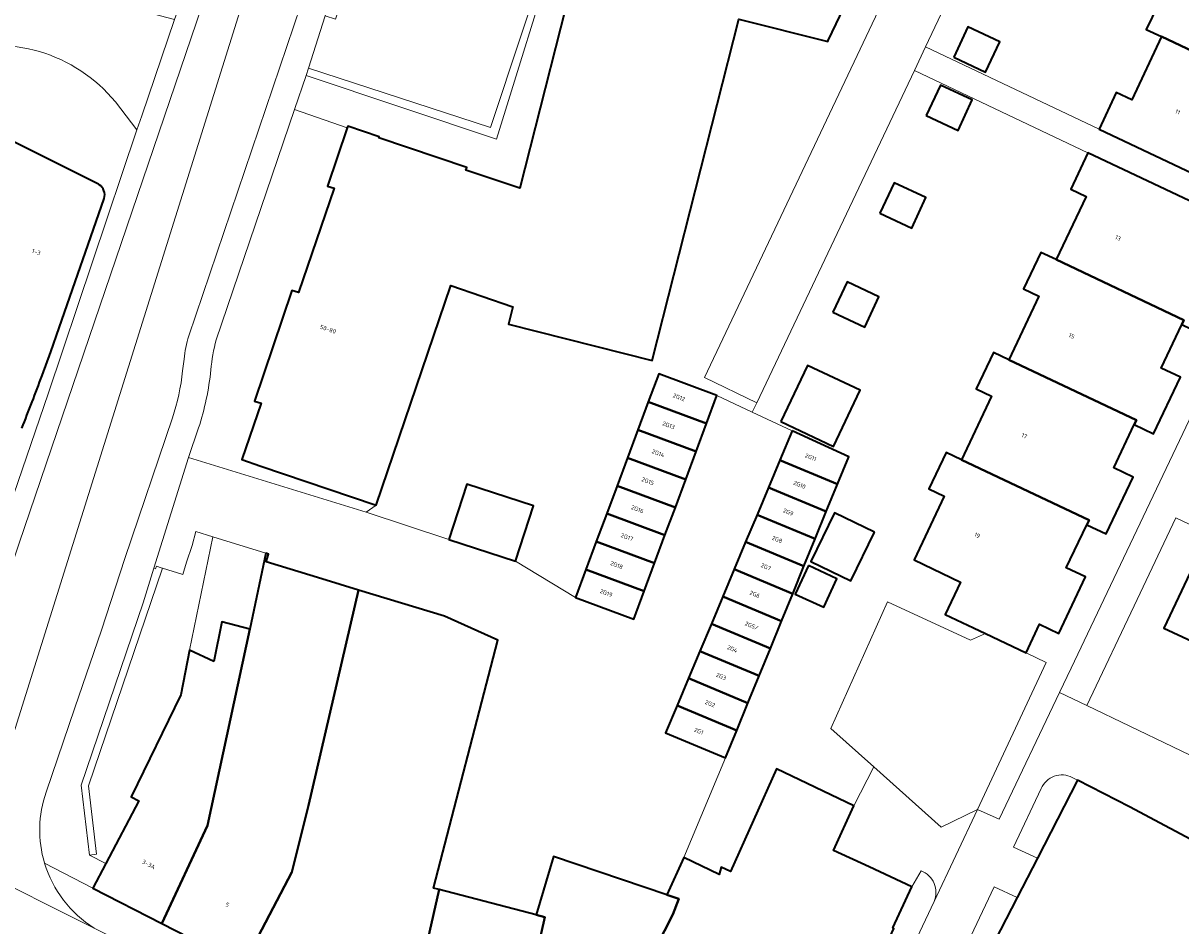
# Model space of a CAD drawing. Header units: metres. Extents: x 197700 to 204338, y 317132 to 325229.
# Tile 763 of 1056: x 203088 to 203188, y 319467 to 319545. Entities that reach past the tile are written whole.
import ezdxf
from ezdxf.enums import TextEntityAlignment as Align

# ---------------------------------------------------------------- set-up
doc = ezdxf.new("R2010")
doc.units = ezdxf.units.M
for name, color, linetype, lineweight in [('B-WE-GR-BEPLANTING_CULTUUR_HEESTERS-GV', 90, 'Continuous', 18), ('B-WE-IE-TERREINAFSCHEIDING_KUNSTMATIG_MUUR-G', 90, 'IE-TERREINAFSCHEIDING-KUNSTMATIG-DICHT', 18), ('B-WE-OG-BEBOUWING-GV', 7, 'Continuous', 35), ('B-WE-OG-BEBOUWING-T18', 10, 'Continuous', 18), ('B-WE-OG-TERREIN_CULTUURSCHEIDING-GV', 7, 'Continuous', 18), ('B-WE-OG-TERREIN_ERF-GV', 7, 'Continuous', 18), ('B-WE-VH-VERHARDING_ASFALT-GV', 252, 'Continuous', 18), ('B-WE-VH-VERHARDING_BETONSTRAATSTEEN-GV', 252, 'Continuous', 18), ('B-WE-VH-VERHARDING_GESLOTEN-GV', 252, 'Continuous', 18), ('B-WE-VH-VERHARDING_OPEN-GV', 252, 'Continuous', 18), ('B-WE-VH-VERHARDING_SIERBESTRATING-GV', 252, 'Continuous', 18), ('B-WE-VH-VERHARDING_STRAATBAKSTEEN-GV', 252, 'Continuous', 18), ('B-WE-VH-VERHARDING_TEGEL-GV', 252, 'Continuous', 18)]:
    doc.layers.add(name, color=color, linetype=linetype, lineweight=lineweight)
doc.styles.add('NLCS-ISO-M200-T18', font='NLCS-ISO.ttf', dxfattribs={"height": 0.36})
doc.linetypes.add('IE-TERREINAFSCHEIDING-KUNSTMATIG-DICHT', pattern='A,8,-1,[82,NLCS.SHX,S=0.75,R=90,X=0,Y=0],-1', length=10)

msp = doc.modelspace()

# ---------------------------------------------------------------- linework, layer by layer
at = {"layer": 'B-WE-GR-BEPLANTING_CULTUUR_HEESTERS-GV'}
msp.add_lwpolyline([(203099.401, 319497.852), (203098.478, 319494.884), (203093.163, 319479.236), (203093.877, 319473.213), (203094.471, 319473.303), (203093.775, 319479.172), (203100.122, 319497.859), (203100.014, 319497.891), (203099.612, 319498.043), (203099.523, 319497.806)], close=True, dxfattribs=at)
at = {"layer": 'B-WE-IE-TERREINAFSCHEIDING_KUNSTMATIG_MUUR-G'}
msp.add_lwpolyline([(203196.352, 319497.821), (203187.127, 319502.193), (203183.804, 319495.18)], dxfattribs=at)
at = {"layer": 'B-WE-OG-BEBOUWING-GV'}
for points in [[(203201.133, 319547.3), (203200.945, 319546.903), (203189.972, 319552.111), (203187.362, 319546.668), (203186.048, 319547.274), (203185.078, 319545.201), (203184.581, 319544.139), (203185.885, 319543.529), (203196.863, 319538.318), (203197.055, 319538.718), (203198.838, 319542.44), (203200.482, 319541.66), (203202.786, 319546.515)], [(203168.052, 319541.75), (203170.783, 319540.472), (203172.005, 319543.085), (203169.274, 319544.363)], [(203192.811, 319529.754), (203194.758, 319533.856), (203196.411, 319533.071), (203198.717, 319537.929), (203197.055, 319538.718), (203196.863, 319538.318), (203185.885, 319543.529), (203183.34, 319538.089), (203182.008, 319538.712), (203180.525, 319535.586)], [(203165.691, 319536.752), (203168.422, 319535.475), (203169.644, 319538.088), (203166.913, 319539.365)], [(203187.619, 319518.783), (203189.282, 319517.996), (203191.584, 319522.86), (203189.93, 319523.643), (203191.868, 319527.737), (203179.576, 319533.556), (203178.095, 319530.429), (203179.419, 319529.802), (203176.847, 319524.369), (203187.807, 319519.181)], [(203161.717, 319528.358), (203164.448, 319527.081), (203165.67, 319529.694), (203162.939, 319530.971)], [(203172.781, 319515.775), (203183.731, 319510.592), (203183.543, 319510.194), (203185.194, 319509.405), (203187.518, 319514.264), (203185.858, 319515.058), (203187.619, 319518.783), (203187.807, 319519.181), (203176.847, 319524.369), (203175.524, 319524.995), (203174.044, 319521.868), (203175.367, 319521.241)], [(203157.683, 319519.847), (203160.414, 319518.57), (203161.636, 319521.183), (203158.905, 319522.46)], [(203183.543, 319510.194), (203183.731, 319510.592), (203172.781, 319515.775), (203171.457, 319516.402), (203169.977, 319513.274), (203171.301, 319512.648), (203168.714, 319507.182), (203179.678, 319501.993), (203179.488, 319501.596), (203181.143, 319500.815), (203183.443, 319505.692), (203181.788, 319506.473)], [(203153.222, 319510.451), (203157.741, 319508.311), (203160.029, 319513.144), (203155.51, 319515.283)], [(203146.836, 319510.296), (203147.73, 319512.702), (203142.725, 319514.562), (203141.831, 319512.156)], [(203146.836, 319510.296), (203141.831, 319512.156), (203140.938, 319509.754), (203145.943, 319507.894)], [(203140.938, 319509.754), (203140.046, 319507.353), (203145.051, 319505.493), (203145.943, 319507.894)], [(203154.191, 319509.67), (203153.134, 319507.145), (203158.072, 319505.078), (203159.036, 319507.437)], [(203145.051, 319505.493), (203140.046, 319507.353), (203139.153, 319504.951), (203144.158, 319503.091)], [(203158.072, 319505.078), (203153.134, 319507.145), (203152.153, 319504.802), (203157.112, 319502.726)], [(203179.488, 319501.596), (203179.678, 319501.993), (203168.714, 319507.182), (203167.391, 319507.808), (203165.911, 319504.681), (203167.234, 319504.055), (203164.65, 319498.595), (203168.635, 319496.67), (203167.307, 319493.892), (203169.736, 319492.743), (203170.787, 319492.246), (203174.256, 319490.605), (203175.411, 319493.045), (203177.074, 319492.258), (203179.37, 319497.11), (203177.716, 319497.893)], [(203124.715, 319500.33), (203130.42, 319498.469), (203131.97, 319503.223), (203126.266, 319505.083)], [(203143.266, 319500.69), (203144.158, 319503.091), (203139.153, 319504.951), (203138.261, 319502.55)], [(203151.171, 319502.459), (203156.151, 319500.374), (203157.112, 319502.726), (203152.153, 319504.802)], [(203143.266, 319500.69), (203138.261, 319502.55), (203137.368, 319500.148), (203142.373, 319498.288)], [(203156.151, 319500.374), (203151.171, 319502.459), (203150.19, 319500.116), (203155.191, 319498.023)], [(203161.249, 319500.968), (203157.82, 319502.627), (203155.794, 319498.437), (203159.223, 319496.778)], [(203136.476, 319497.747), (203141.481, 319495.887), (203142.373, 319498.288), (203137.368, 319500.148)], [(203150.19, 319500.116), (203149.209, 319497.773), (203154.23, 319495.671), (203155.191, 319498.023)], [(203116.968, 319495.988), (203113.81, 319496.952), (203109.028, 319498.412), (203109.229, 319499.072), (203108.99, 319499.145), (203107.631, 319492.618), (203104.008, 319475.748), (203100.088, 319467.34), (203107.06, 319463.761), (203111.23, 319471.746), (203112.664, 319477.473)], [(203155.581, 319498.091), (203154.451, 319495.64), (203156.903, 319494.51), (203158.028, 319496.95)], [(203141.481, 319495.887), (203136.476, 319497.747), (203135.583, 319495.345), (203140.588, 319493.485)], [(203154.23, 319495.671), (203149.209, 319497.773), (203148.228, 319495.43), (203153.27, 319493.319)], [(203198.151, 319483.797), (203201.688, 319491.193), (203202.665, 319493.267), (203198.02, 319495.466), (203197.027, 319493.377), (203188.361, 319497.502), (203186.1, 319492.719), (203189.706, 319491.009), (203188.463, 319488.4)], [(203116.968, 319495.988), (203112.664, 319477.473), (203111.23, 319471.746), (203107.06, 319463.761), (203118.236, 319458.023), (203118.834, 319457.719), (203122.896, 319465.959), (203123.891, 319470.252), (203123.381, 319470.385), (203128.921, 319491.689), (203124.352, 319493.733)], [(203152.31, 319490.968), (203153.27, 319493.319), (203148.228, 319495.43), (203147.247, 319493.088)], [(203104.527, 319489.84), (203102.442, 319490.832), (203101.711, 319486.982), (203097.446, 319478.21), (203098.088, 319477.884), (203095.27, 319472.491), (203094.166, 319470.38), (203100.088, 319467.34), (203104.008, 319475.748), (203107.631, 319492.618), (203105.216, 319493.247)], [(203152.31, 319490.968), (203147.247, 319493.088), (203146.266, 319490.745), (203151.349, 319488.617)], [(203145.285, 319488.402), (203150.389, 319486.265), (203151.349, 319488.617), (203146.266, 319490.745)], [(203150.389, 319486.265), (203145.285, 319488.402), (203144.304, 319486.059), (203149.428, 319483.914)], [(203144.304, 319486.059), (203143.323, 319483.716), (203148.468, 319481.562), (203149.428, 319483.914)], [(203191.846, 319452.687), (203193.173, 319455.351), (203199.741, 319468.53), (203183.132, 319477.369), (203178.686, 319479.658), (203175.233, 319472.951), (203173.495, 319469.576), (203165.859, 319454.746), (203172.575, 319451.293), (203174.534, 319455.129), (203189.3, 319447.579), (203190.518, 319450.022)], [(203143.435, 319469.811), (203133.692, 319473.1), (203132.214, 319468.088), (203132.965, 319467.893), (203131.498, 319461.382), (203127.353, 319453.384), (203134.473, 319449.761), (203138.209, 319457.104), (203138.299, 319457.058), (203143.93, 319468.102), (203144.448, 319469.469)], [(203132.214, 319468.088), (203123.891, 319470.252), (203122.896, 319465.959), (203118.834, 319457.719), (203127.353, 319453.384), (203131.498, 319461.382), (203132.965, 319467.893)]]:
    msp.add_lwpolyline(points, close=True, dxfattribs=at)
for points in [[(203136.04, 319551.15), (203130.795, 319530.508), (203126.178, 319532.041), (203126.267, 319532.27), (203118.708, 319534.829), (203118.721, 319534.918), (203116.036, 319535.826), (203115.994, 319535.703), (203114.288, 319530.691), (203114.858, 319530.496), (203111.807, 319521.553), (203111.241, 319521.709), (203108.022, 319512.215), (203108.598, 319512.028), (203106.954, 319507.193), (203108.585, 319506.638), (203116.361, 319503.992), (203118.487, 319503.269), (203124.891, 319522.138), (203130.213, 319520.317), (203129.84, 319518.827), (203142.158, 319515.703), (203149.604, 319545.019), (203157.243, 319543.104), (203157.269, 319543.203), (203158.972, 319546.747)], [(203094.696, 319530.805), (203094.625, 319530.845), (203087.377, 319534.48), (203086.887, 319533.501), (203081.344, 319536.278), (203081.835, 319537.259), (203074.773, 319540.8), (203065.7, 319522.686), (203068.903, 319520.846), (203053.776, 319490.766), (203067.346, 319483.957), (203072.029, 319481.608), (203072.042, 319481.634), (203073.461, 319484.461), (203074.293, 319486.118), (203076.465, 319485.049), (203080.379, 319492.899)], [(203089.799, 319514.41), (203090.548, 319516.456), (203091.276, 319518.509), (203095.117, 319529.63)], [(203159.828, 319460.252), (203162.924, 319466.917), (203162.815, 319466.968), (203164.464, 319470.504), (203160.806, 319472.196), (203157.744, 319473.612), (203159.464, 319477.455), (203152.833, 319480.642), (203148.886, 319471.821), (203148.094, 319472.175), (203147.912, 319471.558), (203144.871, 319473.019), (203143.435, 319469.811), (203144.448, 319469.469), (203143.93, 319468.102), (203138.299, 319457.058), (203140.954, 319455.708), (203140.859, 319455.521), (203145.564, 319453.509), (203146.482, 319455.452), (203155.678, 319451.255), (203155.799, 319451.516), (203158.913, 319458.249)]]:
    msp.add_lwpolyline(points, dxfattribs=at)
for points in [[(203095.117, 319529.63, 0.344651), (203094.696, 319530.805)], [(203088.055, 319509.883, 0.005816), (203089.799, 319514.41)]]:
    msp.add_lwpolyline(points, format="xyb", dxfattribs=at)
at = {"layer": 'B-WE-OG-TERREIN_CULTUURSCHEIDING-GV'}
msp.add_lwpolyline([(203100.122, 319497.859), (203093.775, 319479.172), (203094.471, 319473.303), (203093.877, 319473.213), (203095.27, 319472.491), (203098.088, 319477.884), (203097.446, 319478.21), (203101.711, 319486.982), (203102.442, 319490.832), (203104.448, 319500.561), (203103.006, 319501.01), (203102.686, 319499.81), (203102.179, 319498.37), (203101.885, 319497.333)], close=True, dxfattribs=at)
at = {"layer": 'B-WE-OG-TERREIN_ERF-GV'}
for points in [[(203190.398, 319594.913), (203165.642, 319542.65), (203180.525, 319535.586), (203182.008, 319538.712), (203183.34, 319538.089), (203185.885, 319543.529), (203184.581, 319544.139), (203185.078, 319545.201), (203186.048, 319547.274), (203187.362, 319546.668), (203189.972, 319552.111)], [(203134.089, 319551.822), (203128.789, 319534.725), (203112.468, 319540.173), (203111.461, 319537.271), (203115.994, 319535.703), (203116.036, 319535.826), (203118.721, 319534.918), (203118.708, 319534.829), (203126.267, 319532.27), (203126.178, 319532.041), (203130.795, 319530.508), (203136.04, 319551.15)], [(203158.972, 319546.747), (203157.269, 319543.203), (203157.243, 319543.104), (203149.604, 319545.019), (203142.158, 319515.703), (203129.84, 319518.827), (203130.213, 319520.317), (203124.891, 319522.138), (203118.487, 319503.269), (203117.629, 319502.684), (203124.715, 319500.33), (203126.266, 319505.083), (203131.97, 319503.223), (203130.42, 319498.469), (203135.583, 319495.345), (203136.476, 319497.747), (203137.368, 319500.148), (203138.261, 319502.55), (203139.153, 319504.951), (203140.046, 319507.353), (203140.938, 319509.754), (203141.831, 319512.156), (203142.725, 319514.562), (203147.73, 319512.702), (203150.76, 319511.28), (203151.155, 319512.066), (203146.646, 319514.236), (203163.694, 319550.215)], [(203103.227, 319509.907), (203102.364, 319507.377), (203117.629, 319502.684), (203118.487, 319503.269), (203116.361, 319503.992), (203108.585, 319506.638), (203106.954, 319507.193), (203108.598, 319512.028), (203108.022, 319512.215), (203111.241, 319521.709), (203111.807, 319521.553), (203114.858, 319530.496), (203114.288, 319530.691), (203115.994, 319535.703), (203111.461, 319537.271), (203104.728, 319517.483)], [(203196.352, 319497.821), (203187.127, 319502.193), (203183.804, 319495.18), (203179.479, 319486.059), (203201.636, 319475.42)], [(203189.706, 319491.009), (203186.1, 319492.719), (203188.361, 319497.502)], [(203161.193, 319480.804), (203159.464, 319477.455), (203157.744, 319473.612), (203160.806, 319472.196), (203164.464, 319470.504), (203165.244, 319471.877)], [(203166.373, 319469.221), (203170.081, 319477.138), (203166.985, 319475.624), (203161.193, 319480.804)]]:
    msp.add_lwpolyline(points, dxfattribs=at)
for points in [[(203112.468, 319540.173), (203128.789, 319534.725), (203134.089, 319551.822), (203133.675, 319551.942), (203128.286, 319535.728), (203112.673, 319540.817)], [(203169.274, 319544.363), (203172.005, 319543.085), (203170.783, 319540.472), (203168.052, 319541.75)], [(203159.036, 319507.437), (203158.072, 319505.078), (203157.112, 319502.726), (203156.151, 319500.374), (203155.191, 319498.023), (203154.23, 319495.671), (203153.27, 319493.319), (203152.31, 319490.968), (203151.349, 319488.617), (203150.389, 319486.265), (203149.428, 319483.914), (203148.468, 319481.562), (203144.871, 319473.019), (203147.912, 319471.558), (203148.094, 319472.175), (203148.886, 319471.821), (203152.833, 319480.642), (203159.464, 319477.455), (203161.193, 319480.804), (203157.514, 319484.093), (203162.372, 319494.978), (203169.484, 319491.668), (203170.787, 319492.246), (203169.736, 319492.743), (203167.307, 319493.892), (203168.635, 319496.67), (203164.65, 319498.595), (203167.234, 319504.055), (203165.911, 319504.681), (203167.391, 319507.808), (203168.714, 319507.182), (203171.301, 319512.648), (203169.977, 319513.274), (203171.457, 319516.402), (203172.781, 319515.775), (203175.367, 319521.241), (203174.044, 319521.868), (203175.524, 319524.995), (203176.847, 319524.369), (203179.419, 319529.802), (203178.095, 319530.429), (203179.576, 319533.556), (203164.675, 319540.609), (203151.155, 319512.066), (203150.76, 319511.28), (203154.191, 319509.67)], [(203165.691, 319536.752), (203166.913, 319539.365), (203169.644, 319538.088), (203168.422, 319535.475)], [(203165.67, 319529.694), (203164.448, 319527.081), (203161.717, 319528.358), (203162.939, 319530.971)], [(203195.59, 319525.976), (203191.868, 319527.737), (203189.93, 319523.643), (203191.584, 319522.86), (203189.282, 319517.996), (203187.619, 319518.783), (203185.858, 319515.058), (203187.518, 319514.264), (203185.194, 319509.405), (203183.543, 319510.194), (203181.788, 319506.473), (203183.443, 319505.692), (203181.143, 319500.815), (203179.488, 319501.596), (203177.716, 319497.893), (203179.37, 319497.11), (203177.074, 319492.258), (203175.411, 319493.045), (203174.256, 319490.605), (203175.98, 319489.772), (203170.081, 319477.138), (203171.954, 319476.302), (203177.132, 319487.186), (203178.12, 319489.264)], [(203157.683, 319519.847), (203158.905, 319522.46), (203161.636, 319521.183), (203160.414, 319518.57)], [(203153.222, 319510.451), (203155.51, 319515.283), (203160.029, 319513.144), (203157.741, 319508.311)], [(203161.249, 319500.968), (203159.223, 319496.778), (203155.794, 319498.437), (203157.82, 319502.627)], [(203155.581, 319498.091), (203158.028, 319496.95), (203156.903, 319494.51), (203154.451, 319495.64)]]:
    msp.add_lwpolyline(points, close=True, dxfattribs=at)
for points in [[(203104.728, 319517.483, 0.034782), (203104.282, 319514.898)], [(203104.282, 319514.898, -0.054751), (203103.227, 319509.907)], [(203165.244, 319471.877, -0.417354), (203166.373, 319469.221)]]:
    msp.add_lwpolyline(points, format="xyb", dxfattribs=at)
at = {"layer": 'B-WE-VH-VERHARDING_ASFALT-GV'}
for points in [[(203118.79, 319579.348), (203114.846, 319580.388), (203113.206, 319574.874), (203109.516, 319563.802), (203087.84, 319500), (203083.138, 319486.077), (203081.529, 319481.305)], [(203073.366, 319477.385), (203083.747, 319472.202), (203107.218, 319547.164), (203118.79, 319579.348)], [(203112.614, 319548.019), (203117.946, 319563.707), (203120.74, 319572.274), (203122.579, 319578.348), (203118.79, 319579.348), (203107.218, 319547.164), (203083.747, 319472.202), (203094.268, 319466.951)], [(203102.388, 319517.811), (203112.614, 319548.019)], [(203101.862, 319514.815), (203101.993, 319515.82)], [(203090.141, 319478.635), (203092.621, 319485.873), (203094.883, 319492.532), (203096.906, 319498.694), (203100.979, 319510.77)], [(203120.728, 319453.633), (203120.148, 319453.948), (203094.268, 319466.951), (203083.747, 319472.202), (203081.163, 319467.743), (203095.169, 319460.734), (203095.863, 319462.18), (203117.244, 319451.468)]]:
    msp.add_lwpolyline(points, dxfattribs=at)
for points in [[(203101.993, 319515.82, -0.059711), (203102.388, 319517.811)], [(203100.979, 319510.77, 0.05373), (203101.862, 319514.815)], [(203090.011, 319472.521, -0.157982), (203090.141, 319478.635)], [(203094.268, 319466.951, -0.182476), (203090.011, 319472.521)]]:
    msp.add_lwpolyline(points, format="xyb", dxfattribs=at)
at = {"layer": 'B-WE-VH-VERHARDING_BETONSTRAATSTEEN-GV'}
msp.add_lwpolyline([(203102.442, 319490.832), (203104.527, 319489.84), (203105.216, 319493.247), (203107.631, 319492.618), (203108.99, 319499.145), (203104.448, 319500.561)], close=True, dxfattribs=at)
at = {"layer": 'B-WE-VH-VERHARDING_GESLOTEN-GV'}
msp.add_lwpolyline([(203096.086, 319537.921), (203097.942, 319535.526), (203098.345, 319536.723), (203101.174, 319545.005), (203087.396, 319548.633)], dxfattribs=at)
msp.add_lwpolyline([(203081.769, 319542.147, -0.30777), (203096.086, 319537.921)], format="xyb", dxfattribs=at)
at = {"layer": 'B-WE-VH-VERHARDING_OPEN-GV'}
for points in [[(203083.138, 319486.077), (203087.84, 319500), (203109.516, 319563.802), (203113.206, 319574.874), (203114.846, 319580.388), (203113.384, 319580.774), (203106.739, 319561.284), (203105.218, 319556.84), (203103.694, 319552.385), (203101.277, 319545.306), (203101.174, 319545.005), (203098.345, 319536.723), (203097.942, 319535.526), (203090.307, 319512.85), (203079.528, 319481.382), (203079.412, 319480.721), (203078.123, 319479.709), (203076.517, 319479.352), (203079.598, 319478.202)], [(203126.557, 319560.19), (203122.32, 319561.3), (203121.606, 319558.657), (203119.747, 319559.249), (203114.982, 319545.016), (203114.091, 319545.303), (203112.673, 319540.817), (203128.286, 319535.728), (203133.675, 319551.942), (203134.089, 319551.822)], [(203080.379, 319492.899), (203076.465, 319485.049), (203074.293, 319486.118), (203073.461, 319484.461), (203072.042, 319481.634), (203074.205, 319480.531), (203076.517, 319479.352), (203078.123, 319479.709), (203079.412, 319480.721), (203079.528, 319481.382), (203090.307, 319512.85), (203097.942, 319535.526), (203096.086, 319537.921)], [(203087.377, 319534.48), (203094.625, 319530.845), (203094.696, 319530.805)], [(203095.117, 319529.63), (203091.276, 319518.509), (203090.548, 319516.456), (203089.799, 319514.41)], [(203195.59, 319525.976), (203178.12, 319489.264), (203177.132, 319487.186), (203179.479, 319486.059), (203183.804, 319495.18), (203187.127, 319502.193), (203196.352, 319497.821)], [(203165.244, 319471.877), (203164.464, 319470.504), (203162.815, 319466.968), (203162.924, 319466.917), (203159.828, 319460.252)], [(203149.187, 319442.313), (203152.744, 319440.401), (203166.373, 319469.221)]]:
    msp.add_lwpolyline(points, dxfattribs=at)
for points in [[(203096.086, 319537.921, 0.30777), (203081.769, 319542.147)], [(203094.696, 319530.805, -0.344651), (203095.117, 319529.63)], [(203089.799, 319514.41, -0.005816), (203088.055, 319509.883)], [(203166.373, 319469.221, 0.417354), (203165.244, 319471.877)]]:
    msp.add_lwpolyline(points, format="xyb", dxfattribs=at)
for points in [[(203148.228, 319495.43), (203149.209, 319497.773), (203150.19, 319500.116), (203151.171, 319502.459), (203152.153, 319504.802), (203153.134, 319507.145), (203154.191, 319509.67), (203150.76, 319511.28), (203147.73, 319512.702), (203146.836, 319510.296), (203145.943, 319507.894), (203145.051, 319505.493), (203144.158, 319503.091), (203143.266, 319500.69), (203142.373, 319498.288), (203141.481, 319495.887), (203140.588, 319493.485), (203135.583, 319495.345), (203130.42, 319498.469), (203124.715, 319500.33), (203117.629, 319502.684), (203102.364, 319507.377), (203099.401, 319497.852), (203099.523, 319497.806), (203099.612, 319498.043), (203100.014, 319497.891), (203100.122, 319497.859), (203101.885, 319497.333), (203102.179, 319498.37), (203102.686, 319499.81), (203103.006, 319501.01), (203104.448, 319500.561), (203108.99, 319499.145), (203109.229, 319499.072), (203109.028, 319498.412), (203113.81, 319496.952), (203116.968, 319495.988), (203124.352, 319493.733), (203128.921, 319491.689), (203123.381, 319470.385), (203123.891, 319470.252), (203132.214, 319468.088), (203133.692, 319473.1), (203143.435, 319469.811), (203144.871, 319473.019), (203148.468, 319481.562), (203143.323, 319483.716), (203144.304, 319486.059), (203145.285, 319488.402), (203146.266, 319490.745), (203147.247, 319493.088)], [(203170.081, 319477.138), (203175.98, 319489.772), (203174.256, 319490.605), (203170.787, 319492.246), (203169.484, 319491.668), (203162.372, 319494.978), (203157.514, 319484.093), (203161.193, 319480.804), (203166.985, 319475.624)], [(203165.922, 319452.904), (203172, 319449.99), (203172.664, 319451.247), (203172.575, 319451.293), (203165.859, 319454.746), (203173.495, 319469.576), (203171.519, 319470.488), (203163.767, 319454.084)]]:
    msp.add_lwpolyline(points, close=True, dxfattribs=at)
at = {"layer": 'B-WE-VH-VERHARDING_SIERBESTRATING-GV'}
msp.add_lwpolyline([(203107.06, 319463.761), (203100.088, 319467.34), (203094.166, 319470.38), (203090.011, 319472.521)], dxfattribs=at)
msp.add_lwpolyline([(203090.011, 319472.521, 0.182476), (203094.268, 319466.951)], format="xyb", dxfattribs=at)
at = {"layer": 'B-WE-VH-VERHARDING_STRAATBAKSTEEN-GV'}
for points in [[(203184.52, 319594.17), (203163.694, 319550.215), (203146.646, 319514.236), (203151.155, 319512.066), (203164.675, 319540.609), (203165.642, 319542.65), (203190.398, 319594.913)], [(203178.227, 319479.897), (203178.686, 319479.658), (203183.132, 319477.369), (203199.741, 319468.53), (203215.34, 319460.229), (203218.859, 319467.212), (203213.783, 319469.636), (203204.678, 319473.96), (203201.636, 319475.42), (203179.479, 319486.059), (203177.132, 319487.186), (203171.954, 319476.302), (203170.081, 319477.138), (203166.373, 319469.221), (203152.744, 319440.401), (203156.443, 319438.519), (203156.497, 319438.634), (203163.767, 319454.084), (203171.519, 319470.488), (203173.495, 319469.576), (203175.233, 319472.951), (203173.19, 319473.907), (203175.557, 319478.932)]]:
    msp.add_lwpolyline(points, dxfattribs=at)
msp.add_lwpolyline([(203191.868, 319527.737), (203195.59, 319525.976), (203196.542, 319527.983), (203192.811, 319529.754), (203180.525, 319535.586), (203165.642, 319542.65), (203164.675, 319540.609), (203179.576, 319533.556)], close=True, dxfattribs=at)
msp.add_lwpolyline([(203175.557, 319478.932, -0.428197), (203178.227, 319479.897)], format="xyb", dxfattribs=at)
at = {"layer": 'B-WE-VH-VERHARDING_TEGEL-GV'}
for points in [[(203122.579, 319578.348), (203120.74, 319572.274), (203117.946, 319563.707), (203112.614, 319548.019), (203102.388, 319517.811)], [(203104.728, 319517.483), (203111.461, 319537.271), (203112.468, 319540.173), (203112.673, 319540.817), (203114.091, 319545.303), (203118.985, 319559.554), (203120.934, 319565.358), (203120.807, 319565.408), (203124.658, 319576.483), (203124.977, 319577.716), (203122.579, 319578.348)], [(203101.993, 319515.82), (203101.862, 319514.815)], [(203090.011, 319472.521), (203094.166, 319470.38), (203095.27, 319472.491), (203093.877, 319473.213), (203093.163, 319479.236), (203098.478, 319494.884), (203099.401, 319497.852), (203102.364, 319507.377), (203103.227, 319509.907)], [(203100.979, 319510.77), (203096.906, 319498.694), (203094.883, 319492.532), (203092.621, 319485.873), (203090.141, 319478.635)], [(203175.557, 319478.932), (203173.19, 319473.907), (203175.233, 319472.951), (203178.686, 319479.658)], [(203178.686, 319479.658), (203178.227, 319479.897)]]:
    msp.add_lwpolyline(points, dxfattribs=at)
for points in [[(203102.388, 319517.811, 0.059711), (203101.993, 319515.82)], [(203104.282, 319514.898, -0.034782), (203104.728, 319517.483)], [(203103.227, 319509.907, 0.054751), (203104.282, 319514.898)], [(203101.862, 319514.815, -0.05373), (203100.979, 319510.77)], [(203178.227, 319479.897, 0.428197), (203175.557, 319478.932)], [(203090.141, 319478.635, 0.157982), (203090.011, 319472.521)]]:
    msp.add_lwpolyline(points, format="xyb", dxfattribs=at)

# ---------------------------------------------------------------- texts
at = {"layer": 'B-WE-OG-BEBOUWING-T18', "style": 'NLCS-ISO-M200-T18'}
for s, rotation, p in [('11', 335, (203187.272, 319537.055)), ('13', 334.7, (203182.155, 319526.233)), ('1-3', 340.9, (203089.298, 319525.034)), ('50-80', 341.3, (203114.34, 319518.392)), ('15', 334.7, (203178.17, 319517.812)), ('2G12', 339.6, (203144.471, 319512.544)), ('2G13', 339.6, (203143.578, 319510.14)), ('17', 334.7, (203174.107, 319509.227)), ('2G14', 339.6, (203142.685, 319507.738)), ('2G11', 337.8, (203155.777, 319507.392)), ('2G15', 339.6, (203141.793, 319505.337)), ('2G10', 337.8, (203154.814, 319505.036)), ('2G16', 339.6, (203140.9, 319502.935)), ('2G9', 337.8, (203153.854, 319502.685)), ('19', 334.7, (203170.067, 319500.69)), ('2G17', 339.6, (203140.008, 319500.534)), ('2G8', 337.8, (203152.894, 319500.333)), ('2G18', 339.6, (203139.115, 319498.132)), ('2G7', 337.8, (203151.933, 319497.982)), ('2G19', 339.6, (203138.223, 319495.731)), ('2G6', 337.8, (203150.972, 319495.629)), ('2G5/', 337.8, (203150.701, 319492.922)), ('2G4', 337.8, (203149.053, 319490.928)), ('2G3', 337.8, (203148.091, 319488.575)), ('2G2', 337.8, (203147.132, 319486.225)), ('2G1', 337.8, (203146.17, 319483.872)), ('3-3A', 332.8, (203098.954, 319472.419)), ('5', 332.9, (203105.706, 319468.952))]:
    msp.add_text(s, height=0.36, rotation=rotation, dxfattribs=at).set_placement(p, align=Align.MIDDLE)

doc.saveas('drawing.dxf')
